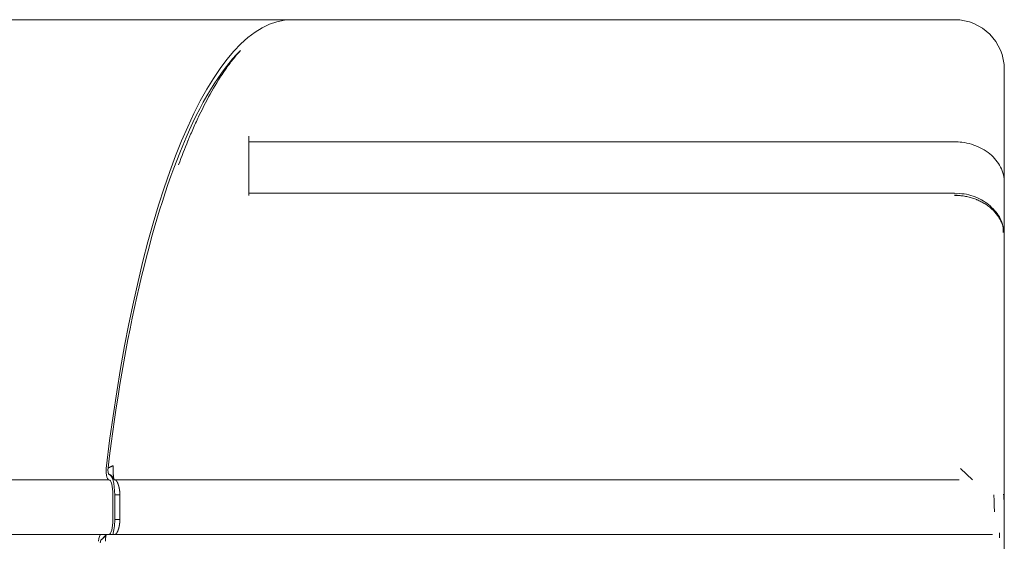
# Model space of a CAD drawing. Header units: millimetres. Extents: x 25069 to 61396, y 8621 to 21558.
# Tile 288 of 656: x 35846 to 35945, y 16835 to 16888. Entities that reach past the tile are written whole.
import ezdxf

# ---------------------------------------------------------------- set-up
doc = ezdxf.new("R2010")
doc.units = ezdxf.units.MM
doc.layers.add('10', color=7, linetype='Continuous')

msp = doc.modelspace()

# ---------------------------------------------------------------- linework, layer by layer
at = {"layer": '10', "color": 7, "linetype": 'Continuous', "lineweight": 18}
for p, q in [((35873.101, 16887.732), (35747.821, 16887.732)), ((35873.661, 16887.732), (35873.101, 16887.732)), ((35939.77, 16887.732), (35873.661, 16887.732)), ((35944.77, 16882.732), (35944.77, 16871.888)), ((35868.77, 16870.07), (35868.77, 16876.016)), ((35944.77, 16871.888), (35944.77, 16869.1)), ((35939.77, 16870.301), (35868.77, 16870.301)), ((35944.77, 16869.1), (35944.77, 16866.012)), ((35944.77, 16866.012), (35944.77, 16838.248)), ((35854.685, 16841.482), (35753.77, 16841.482)), ((35854.693, 16841.482), (35854.685, 16841.482)), ((35939.77, 16841.482), (35855.25, 16841.482)), ((35855.095, 16837.482), (35855.095, 16839.982)), ((35855.278, 16837.482), (35855.278, 16839.982)), ((35855.8, 16839.982), (35855.8, 16837.482)), ((35944.77, 16838.248), (35944.77, 16837.482)), ((35944.77, 16837.482), (35944.77, 16835.422)), ((35753.77, 16835.982), (35853.898, 16835.982)), ((35853.898, 16835.982), (35854.458, 16835.982)), ((35854.458, 16835.982), (35939.77, 16835.982)), ((35944.77, 16835.422), (35944.77, 16831.479))]:
    msp.add_line(p, q, dxfattribs=at)
at = {"layer": '10', "color": 7, "linetype": 'Continuous', "lineweight": 13}
for p, q in [((35939.77, 16875.451), (35868.77, 16875.451)), ((35944.77, 16869.097), (35944.77, 16871.354)), ((35941.582, 16841.46), (35940.357, 16842.619)), ((35854.695, 16841.482), (35753.164, 16841.482)), ((35855.257, 16841.482), (35940.132, 16841.482)), ((35944.77, 16837.482), (35944.77, 16838.248)), ((35748.155, 16835.982), (35854.695, 16835.982)), ((35943.593, 16835.982), (35855.256, 16835.982)), ((35944.273, 16836.134), (35944.297, 16835.658))]:
    msp.add_line(p, q, dxfattribs=at)
at = {"layer": '10', "color": 7, "linetype": 'Continuous', "lineweight": 18}
msp.add_arc((35939.77, 16882.732), 5, 0, 90, dxfattribs=at)
for centre, major_axis, start_param, end_param in [((35873.101, 16811.232), (0, 76.5), 0, 1.144054), ((35854.685, 16842.482), (0, 1), 1.144054, 3.141593), ((35854.693, 16839.982), (0, 1.5), 4.712389, 6.283185), ((35854.693, 16837.482), (0, 1.5), 3.141593, 4.712389), ((35853.898, 16834.982), (0, 1), 0, 1.250793)]:
    msp.add_ellipse(centre, major_axis=major_axis, ratio=0.267949, start_param=start_param, end_param=end_param, dxfattribs=at)
for points, knots in [([(35854.611, 16842.672), (35856.212, 16855.872), (35858.857, 16867.255), (35863.897, 16879.366), (35865.852, 16882.575), (35867.891, 16884.612)], [0, 0, 0, 0, 0.647682, 0.647682, 1, 1, 1, 1]), ([(35867.92, 16884.625), (35867.662, 16884.34), (35867.156, 16883.738), (35866.668, 16883.079), (35865.952, 16882.054), (35865.493, 16881.321), (35864.613, 16879.778), (35864.192, 16878.968), (35863.59, 16877.714), (35863.394, 16877.289), (35863.107, 16876.644), (35862.966, 16876.319), (35862.803, 16875.938), (35862.723, 16875.746), (35862.683, 16875.65), (35862.663, 16875.602), (35862.653, 16875.578), (35862.648, 16875.566), (35862.646, 16875.56), (35862.645, 16875.557), (35862.644, 16875.555), (35862.644, 16875.555), (35862.644, 16875.554), (35862.644, 16875.554), (35862.643, 16875.554), (35862.324, 16874.78), (35862.012, 16873.978), (35861.71, 16873.151)], [0, 0, 0, 0, 0.105846, 0.211744, 0.211744, 0.423541, 0.423541, 0.635338, 0.635338, 0.741237, 0.741237, 0.794186, 0.820661, 0.833898, 0.840517, 0.843826, 0.845481, 0.846308, 0.846722, 0.846929, 0.847032, 0.847084, 0.84711, 0.84711, 0.847135, 0.847135, 1, 1, 1, 1]), ([(35944.67, 16866.335), (35944.681, 16866.629), (35944.607, 16867.426), (35943.854, 16868.64), (35942.516, 16869.706), (35941.04, 16870.261), (35940.103, 16870.257), (35939.77, 16870.223)], [0, 0, 0, 0, 0.130694, 0.369828, 0.613999, 0.867154, 1, 1, 1, 1]), ([(35944.77, 16866.012), (35944.77, 16866.146), (35944.762, 16866.279), (35944.742, 16866.445), (35944.737, 16866.479), (35944.727, 16866.545), (35944.711, 16866.644), (35944.69, 16866.742), (35944.642, 16866.936), (35944.563, 16867.192), (35944.453, 16867.441), (35944.359, 16867.625), (35944.326, 16867.686), (35944.273, 16867.776), (35944.255, 16867.806), (35944.218, 16867.866), (35944.199, 16867.895), (35944.103, 16868.042), (35943.935, 16868.269), (35943.741, 16868.481), (35943.535, 16868.686), (35943.425, 16868.784), (35943.192, 16868.974), (35943.07, 16869.063), (35942.818, 16869.231), (35942.557, 16869.389), (35942.277, 16869.525), (35942.096, 16869.604), (35942.06, 16869.619), (35941.986, 16869.65), (35941.949, 16869.664), (35941.837, 16869.707), (35941.762, 16869.734), (35941.535, 16869.811), (35941.228, 16869.9), (35940.912, 16869.965), (35940.672, 16870.004), (35940.551, 16870.021), (35940.429, 16870.035), (35940.347, 16870.043), (35940.306, 16870.047), (35940.1, 16870.063), (35939.936, 16870.07), (35939.77, 16870.07)], [0, 0, 0, 0, 0.0625, 0.0625, 0.078125, 0.078125, 0.09375, 0.125, 0.125, 0.1875, 0.25, 0.25, 0.28125, 0.28125, 0.296875, 0.296875, 0.3125, 0.3125, 0.375, 0.4375, 0.4375, 0.5, 0.5, 0.5625, 0.5625, 0.625, 0.6875, 0.6875, 0.703125, 0.703125, 0.71875, 0.71875, 0.75, 0.75, 0.8125, 0.875, 0.875, 0.90625, 0.921875, 0.921875, 0.9375, 0.9375, 1, 1, 1, 1]), ([(35854.731, 16842.024), (35854.731, 16842.024), (35854.731, 16842.024), (35854.728, 16842.024), (35854.726, 16842.024), (35854.637, 16842.009), (35854.572, 16842.386), (35854.611, 16842.672)], [0, 0, 0, 0, 0.000007, 0.000007, 0.029495, 0.029495, 1, 1, 1, 1]), ([(35855.133, 16842.896), (35855.133, 16842.887), (35855.132, 16842.868), (35855.13, 16842.84), (35855.129, 16842.811), (35855.128, 16842.782), (35855.127, 16842.752), (35855.126, 16842.722), (35855.125, 16842.692), (35855.124, 16842.661), (35855.123, 16842.63), (35855.123, 16842.598), (35855.123, 16842.567), (35855.122, 16842.535), (35855.122, 16842.503), (35855.122, 16842.471), (35855.123, 16842.438), (35855.123, 16842.406), (35855.123, 16842.374), (35855.124, 16842.341), (35855.125, 16842.309), (35855.125, 16842.276), (35855.126, 16842.244), (35855.128, 16842.212), (35855.129, 16842.18), (35855.13, 16842.148), (35855.132, 16842.116), (35855.133, 16842.085), (35855.135, 16842.054), (35855.137, 16842.024), (35855.139, 16841.994), (35855.141, 16841.964), (35855.142, 16841.942), (35855.144, 16841.928), (35855.144, 16841.921), (35855.145, 16841.914), (35855.145, 16841.907), (35855.146, 16841.9), (35855.147, 16841.893), (35855.147, 16841.886), (35855.148, 16841.879), (35855.149, 16841.872), (35855.149, 16841.865), (35855.15, 16841.858), (35855.151, 16841.85), (35855.152, 16841.843), (35855.152, 16841.836), (35855.153, 16841.829), (35855.154, 16841.822), (35855.155, 16841.815), (35855.156, 16841.807), (35855.156, 16841.8), (35855.157, 16841.793), (35855.158, 16841.786), (35855.159, 16841.779), (35855.16, 16841.771), (35855.161, 16841.764), (35855.162, 16841.757), (35855.163, 16841.75), (35855.164, 16841.743), (35855.165, 16841.736), (35855.166, 16841.729), (35855.167, 16841.722), (35855.168, 16841.715), (35855.169, 16841.708), (35855.17, 16841.701), (35855.171, 16841.694), (35855.172, 16841.687), (35855.173, 16841.681), (35855.174, 16841.674), (35855.175, 16841.667), (35855.177, 16841.661), (35855.178, 16841.654), (35855.179, 16841.647), (35855.18, 16841.641), (35855.181, 16841.635), (35855.183, 16841.628), (35855.184, 16841.622), (35855.185, 16841.616), (35855.186, 16841.61), (35855.188, 16841.604), (35855.189, 16841.598), (35855.19, 16841.593), (35855.192, 16841.587), (35855.193, 16841.581), (35855.195, 16841.576), (35855.196, 16841.571), (35855.197, 16841.565), (35855.199, 16841.56), (35855.2, 16841.555), (35855.202, 16841.55), (35855.203, 16841.546), (35855.205, 16841.541), (35855.206, 16841.537), (35855.208, 16841.532), (35855.209, 16841.528), (35855.211, 16841.524), (35855.212, 16841.52), (35855.214, 16841.517), (35855.216, 16841.513), (35855.217, 16841.51), (35855.219, 16841.507), (35855.221, 16841.504), (35855.222, 16841.501), (35855.224, 16841.498), (35855.226, 16841.496), (35855.227, 16841.493), (35855.229, 16841.491), (35855.231, 16841.489), (35855.233, 16841.488), (35855.234, 16841.486), (35855.236, 16841.485), (35855.238, 16841.484), (35855.24, 16841.483), (35855.242, 16841.483), (35855.244, 16841.482), (35855.245, 16841.482), (35855.247, 16841.482), (35855.247, 16841.482)], [0, 0, 0, 0, 0.015092, 0.030248, 0.045467, 0.06075, 0.076098, 0.091511, 0.106989, 0.122532, 0.13814, 0.153815, 0.169555, 0.185362, 0.201235, 0.217176, 0.233183, 0.249258, 0.2654, 0.281611, 0.297889, 0.314236, 0.330652, 0.347136, 0.363689, 0.380312, 0.397004, 0.413766, 0.430598, 0.4475, 0.464472, 0.481515, 0.498629, 0.502725, 0.506863, 0.511044, 0.515268, 0.519535, 0.523844, 0.528197, 0.532592, 0.53703, 0.541511, 0.546035, 0.550602, 0.555212, 0.559864, 0.56456, 0.569298, 0.574079, 0.578904, 0.583771, 0.588681, 0.593634, 0.598629, 0.603668, 0.60875, 0.613874, 0.619042, 0.624253, 0.629506, 0.634802, 0.640142, 0.645524, 0.650949, 0.656417, 0.661928, 0.667482, 0.673079, 0.678719, 0.684402, 0.690128, 0.695897, 0.701709, 0.707564, 0.713462, 0.719403, 0.725386, 0.731413, 0.737483, 0.743596, 0.749751, 0.75595, 0.762192, 0.768477, 0.774804, 0.781175, 0.787589, 0.794045, 0.800545, 0.807088, 0.813673, 0.820302, 0.826974, 0.833688, 0.840446, 0.847247, 0.854091, 0.860977, 0.867907, 0.87488, 0.881896, 0.888955, 0.896056, 0.903201, 0.910389, 0.91762, 0.924894, 0.932211, 0.939571, 0.946974, 0.95442, 0.961909, 0.969441, 0.977016, 0.984635, 0.992296, 1, 1, 1, 1]), ([(35854.731, 16842.024), (35854.749, 16842.005), (35854.788, 16841.964), (35854.849, 16841.9), (35854.917, 16841.828), (35854.985, 16841.757), (35855.053, 16841.685), (35855.118, 16841.618), (35855.173, 16841.56), (35855.216, 16841.516), (35855.237, 16841.494), (35855.247, 16841.483)], [0, 0, 0, 0, 0.104995, 0.223537, 0.355632, 0.501274, 0.621457, 0.751915, 0.877236, 0.939896, 1, 1, 1, 1]), ([(35855.179, 16841.653), (35855.156, 16841.675), (35855.111, 16841.72), (35855.006, 16841.824), (35854.924, 16841.906), (35854.866, 16841.965)], [0, 0, 0, 0, 0.213863, 0.441209, 1, 1, 1, 1]), ([(35855.249, 16841.482), (35855.252, 16841.482), (35855.256, 16841.482), (35855.263, 16841.482), (35855.27, 16841.482), (35855.277, 16841.481), (35855.284, 16841.48), (35855.29, 16841.479), (35855.297, 16841.477), (35855.304, 16841.476), (35855.31, 16841.474), (35855.317, 16841.472), (35855.323, 16841.47), (35855.33, 16841.467), (35855.336, 16841.464), (35855.342, 16841.461), (35855.349, 16841.458), (35855.355, 16841.455), (35855.361, 16841.451), (35855.367, 16841.447), (35855.373, 16841.443), (35855.379, 16841.439), (35855.385, 16841.435), (35855.391, 16841.43), (35855.397, 16841.425), (35855.403, 16841.42), (35855.409, 16841.415), (35855.415, 16841.41), (35855.421, 16841.404), (35855.427, 16841.398), (35855.432, 16841.392), (35855.438, 16841.386), (35855.444, 16841.38), (35855.449, 16841.374), (35855.455, 16841.367), (35855.46, 16841.36), (35855.465, 16841.353), (35855.471, 16841.346), (35855.476, 16841.339), (35855.482, 16841.332), (35855.487, 16841.324), (35855.492, 16841.316), (35855.497, 16841.308), (35855.502, 16841.3), (35855.507, 16841.292), (35855.512, 16841.284), (35855.517, 16841.276), (35855.522, 16841.267), (35855.527, 16841.258), (35855.532, 16841.25), (35855.537, 16841.241), (35855.542, 16841.232), (35855.546, 16841.222), (35855.551, 16841.213), (35855.556, 16841.204), (35855.56, 16841.194), (35855.565, 16841.185), (35855.569, 16841.175), (35855.574, 16841.165), (35855.578, 16841.155), (35855.583, 16841.145), (35855.587, 16841.135), (35855.591, 16841.125), (35855.596, 16841.114), (35855.6, 16841.104), (35855.604, 16841.094), (35855.608, 16841.083), (35855.612, 16841.072), (35855.616, 16841.062), (35855.62, 16841.051), (35855.624, 16841.04), (35855.628, 16841.029), (35855.632, 16841.018), (35855.636, 16841.007), (35855.639, 16840.996), (35855.643, 16840.985), (35855.647, 16840.973), (35855.651, 16840.962), (35855.654, 16840.951), (35855.658, 16840.939), (35855.661, 16840.928), (35855.665, 16840.916), (35855.668, 16840.905), (35855.671, 16840.893), (35855.675, 16840.881), (35855.678, 16840.87), (35855.681, 16840.858), (35855.684, 16840.846), (35855.688, 16840.834), (35855.691, 16840.823), (35855.694, 16840.811), (35855.697, 16840.799), (35855.7, 16840.787), (35855.703, 16840.775), (35855.706, 16840.763), (35855.709, 16840.751), (35855.711, 16840.739), (35855.714, 16840.727), (35855.717, 16840.715), (35855.72, 16840.703), (35855.722, 16840.691), (35855.725, 16840.679), (35855.727, 16840.667), (35855.73, 16840.655), (35855.732, 16840.643), (35855.735, 16840.631), (35855.737, 16840.619), (35855.739, 16840.607), (35855.742, 16840.594), (35855.744, 16840.582), (35855.746, 16840.57), (35855.748, 16840.558), (35855.75, 16840.546), (35855.752, 16840.534), (35855.754, 16840.522), (35855.756, 16840.51), (35855.758, 16840.498), (35855.76, 16840.486), (35855.762, 16840.474), (35855.764, 16840.462), (35855.766, 16840.45), (35855.767, 16840.439), (35855.769, 16840.427), (35855.771, 16840.415), (35855.772, 16840.403), (35855.774, 16840.391), (35855.775, 16840.379), (35855.777, 16840.368), (35855.778, 16840.356), (35855.78, 16840.344), (35855.781, 16840.333), (35855.782, 16840.321), (35855.783, 16840.309), (35855.785, 16840.298), (35855.786, 16840.286), (35855.787, 16840.275), (35855.788, 16840.263), (35855.789, 16840.252), (35855.79, 16840.241), (35855.791, 16840.229), (35855.792, 16840.218), (35855.793, 16840.207), (35855.793, 16840.196), (35855.794, 16840.185), (35855.795, 16840.173), (35855.795, 16840.162), (35855.796, 16840.151), (35855.797, 16840.14), (35855.797, 16840.13), (35855.798, 16840.119), (35855.798, 16840.108), (35855.799, 16840.097), (35855.799, 16840.086), (35855.799, 16840.076), (35855.8, 16840.065), (35855.8, 16840.055), (35855.8, 16840.044), (35855.8, 16840.034), (35855.8, 16840.023), (35855.8, 16840.013), (35855.8, 16840.003), (35855.8, 16839.992), (35855.8, 16839.986), (35855.8, 16839.982)], [0, 0, 0, 0, 0.008378, 0.016727, 0.025049, 0.033343, 0.041609, 0.049847, 0.058057, 0.06624, 0.074394, 0.082521, 0.090619, 0.09869, 0.106733, 0.114749, 0.122736, 0.130696, 0.138627, 0.146531, 0.154408, 0.162256, 0.170077, 0.17787, 0.185636, 0.193373, 0.201083, 0.208765, 0.21642, 0.224047, 0.231646, 0.239218, 0.246762, 0.254278, 0.261767, 0.269229, 0.276662, 0.284069, 0.291447, 0.298798, 0.306122, 0.313418, 0.320687, 0.327928, 0.335142, 0.342328, 0.349487, 0.356618, 0.363722, 0.370799, 0.377848, 0.38487, 0.391865, 0.398832, 0.405773, 0.412685, 0.419571, 0.426429, 0.43326, 0.440064, 0.446841, 0.45359, 0.460313, 0.467008, 0.473676, 0.480317, 0.486931, 0.493518, 0.500078, 0.506611, 0.513117, 0.519595, 0.526047, 0.532472, 0.53887, 0.545242, 0.551586, 0.557903, 0.564194, 0.570458, 0.576695, 0.582905, 0.589089, 0.595246, 0.601376, 0.607479, 0.613556, 0.619607, 0.62563, 0.631627, 0.637598, 0.643542, 0.64946, 0.655351, 0.661216, 0.667054, 0.672866, 0.678651, 0.684411, 0.690144, 0.695851, 0.701531, 0.707185, 0.712814, 0.718416, 0.723992, 0.729542, 0.735066, 0.740563, 0.746035, 0.751481, 0.756901, 0.762296, 0.767664, 0.773007, 0.778324, 0.783615, 0.78888, 0.79412, 0.799334, 0.804523, 0.809686, 0.814824, 0.819936, 0.825023, 0.830085, 0.835121, 0.840132, 0.845118, 0.850078, 0.855014, 0.859924, 0.864809, 0.86967, 0.874505, 0.879316, 0.884101, 0.888862, 0.893599, 0.89831, 0.902997, 0.907659, 0.912297, 0.916911, 0.9215, 0.926064, 0.930604, 0.935121, 0.939613, 0.94408, 0.948524, 0.952944, 0.95734, 0.961712, 0.966061, 0.970385, 0.974686, 0.978964, 0.983218, 0.987448, 0.991655, 0.995839, 1, 1, 1, 1]), ([(35943.77, 16838.248), (35943.77, 16838.537), (35943.766, 16838.826), (35943.747, 16839.405), (35943.733, 16839.694), (35943.713, 16839.982)], [0, 0, 0, 0, 0.5, 0.5, 1, 1, 1, 1]), ([(35944.699, 16840.049), (35944.724, 16839.75), (35944.741, 16839.45), (35944.765, 16838.849), (35944.77, 16838.548), (35944.77, 16838.248)], [0, 0, 0, 0, 0.5, 0.5, 1, 1, 1, 1]), ([(35855.8, 16837.482), (35855.8, 16837.479), (35855.8, 16837.472), (35855.8, 16837.461), (35855.8, 16837.451), (35855.8, 16837.44), (35855.8, 16837.43), (35855.8, 16837.419), (35855.8, 16837.408), (35855.8, 16837.398), (35855.799, 16837.387), (35855.799, 16837.376), (35855.799, 16837.365), (35855.798, 16837.354), (35855.798, 16837.343), (35855.797, 16837.332), (35855.797, 16837.321), (35855.796, 16837.31), (35855.796, 16837.299), (35855.795, 16837.287), (35855.794, 16837.276), (35855.793, 16837.265), (35855.793, 16837.254), (35855.792, 16837.242), (35855.791, 16837.231), (35855.79, 16837.219), (35855.789, 16837.208), (35855.788, 16837.196), (35855.787, 16837.185), (35855.786, 16837.173), (35855.785, 16837.162), (35855.784, 16837.15), (35855.782, 16837.138), (35855.781, 16837.127), (35855.78, 16837.115), (35855.778, 16837.103), (35855.777, 16837.091), (35855.776, 16837.08), (35855.774, 16837.068), (35855.773, 16837.056), (35855.771, 16837.044), (35855.769, 16837.032), (35855.768, 16837.02), (35855.766, 16837.008), (35855.764, 16836.996), (35855.762, 16836.984), (35855.761, 16836.972), (35855.759, 16836.96), (35855.757, 16836.948), (35855.755, 16836.936), (35855.753, 16836.924), (35855.751, 16836.912), (35855.749, 16836.9), (35855.747, 16836.888), (35855.744, 16836.876), (35855.742, 16836.864), (35855.74, 16836.852), (35855.738, 16836.84), (35855.735, 16836.828), (35855.733, 16836.816), (35855.73, 16836.804), (35855.728, 16836.792), (35855.725, 16836.78), (35855.723, 16836.768), (35855.72, 16836.756), (35855.718, 16836.744), (35855.715, 16836.732), (35855.712, 16836.72), (35855.709, 16836.708), (35855.706, 16836.696), (35855.704, 16836.684), (35855.701, 16836.672), (35855.698, 16836.66), (35855.695, 16836.649), (35855.692, 16836.637), (35855.689, 16836.625), (35855.685, 16836.613), (35855.682, 16836.602), (35855.679, 16836.59), (35855.676, 16836.578), (35855.672, 16836.567), (35855.669, 16836.555), (35855.666, 16836.544), (35855.662, 16836.532), (35855.659, 16836.521), (35855.655, 16836.51), (35855.652, 16836.499), (35855.648, 16836.487), (35855.644, 16836.476), (35855.641, 16836.465), (35855.637, 16836.454), (35855.633, 16836.443), (35855.629, 16836.432), (35855.625, 16836.421), (35855.622, 16836.411), (35855.618, 16836.4), (35855.614, 16836.389), (35855.61, 16836.379), (35855.605, 16836.368), (35855.601, 16836.358), (35855.597, 16836.348), (35855.593, 16836.338), (35855.589, 16836.328), (35855.584, 16836.318), (35855.58, 16836.308), (35855.576, 16836.298), (35855.571, 16836.288), (35855.567, 16836.279), (35855.562, 16836.269), (35855.558, 16836.26), (35855.553, 16836.25), (35855.548, 16836.241), (35855.544, 16836.232), (35855.539, 16836.223), (35855.534, 16836.215), (35855.529, 16836.206), (35855.524, 16836.197), (35855.519, 16836.189), (35855.514, 16836.181), (35855.509, 16836.172), (35855.504, 16836.164), (35855.499, 16836.156), (35855.494, 16836.149), (35855.489, 16836.141), (35855.484, 16836.134), (35855.479, 16836.126), (35855.473, 16836.119), (35855.468, 16836.112), (35855.463, 16836.105), (35855.457, 16836.099), (35855.452, 16836.092), (35855.446, 16836.086), (35855.44, 16836.079), (35855.435, 16836.073), (35855.429, 16836.067), (35855.424, 16836.062), (35855.418, 16836.056), (35855.412, 16836.051), (35855.406, 16836.046), (35855.4, 16836.041), (35855.394, 16836.036), (35855.388, 16836.031), (35855.382, 16836.027), (35855.376, 16836.023), (35855.37, 16836.019), (35855.364, 16836.015), (35855.358, 16836.011), (35855.352, 16836.008), (35855.346, 16836.004), (35855.339, 16836.001), (35855.333, 16835.999), (35855.326, 16835.996), (35855.32, 16835.994), (35855.314, 16835.992), (35855.307, 16835.99), (35855.3, 16835.988), (35855.294, 16835.986), (35855.287, 16835.985), (35855.281, 16835.984), (35855.274, 16835.983), (35855.267, 16835.983), (35855.26, 16835.982), (35855.256, 16835.982), (35855.253, 16835.982)], [0, 0, 0, 0, 0.004278, 0.008577, 0.012898, 0.017241, 0.021605, 0.025992, 0.030401, 0.034832, 0.039285, 0.043761, 0.048259, 0.052779, 0.057322, 0.061887, 0.066475, 0.071086, 0.075719, 0.080375, 0.085054, 0.089756, 0.094481, 0.099229, 0.104, 0.108794, 0.113611, 0.118452, 0.123316, 0.128203, 0.133113, 0.138047, 0.143005, 0.147986, 0.15299, 0.158018, 0.16307, 0.168146, 0.173245, 0.178368, 0.183516, 0.188686, 0.193881, 0.1991, 0.204343, 0.20961, 0.214901, 0.220217, 0.225556, 0.23092, 0.236308, 0.24172, 0.247157, 0.252618, 0.258103, 0.263613, 0.269148, 0.274707, 0.28029, 0.285898, 0.291531, 0.297188, 0.30287, 0.308577, 0.314309, 0.320065, 0.325846, 0.331652, 0.337483, 0.343339, 0.34922, 0.355125, 0.361056, 0.367012, 0.372993, 0.378999, 0.38503, 0.391086, 0.397167, 0.403274, 0.409406, 0.415563, 0.421745, 0.427952, 0.434185, 0.440444, 0.446727, 0.453036, 0.459371, 0.46573, 0.472116, 0.478527, 0.484963, 0.491425, 0.497912, 0.504425, 0.510964, 0.517528, 0.524118, 0.530733, 0.537374, 0.544041, 0.550734, 0.557452, 0.564196, 0.570966, 0.577762, 0.584583, 0.591431, 0.598304, 0.605203, 0.612128, 0.619079, 0.626055, 0.633058, 0.640087, 0.647142, 0.654222, 0.661329, 0.668462, 0.67562, 0.682805, 0.690016, 0.697253, 0.704516, 0.711805, 0.719121, 0.726462, 0.73383, 0.741224, 0.748644, 0.75609, 0.763563, 0.771061, 0.778586, 0.786138, 0.793715, 0.801319, 0.808949, 0.816606, 0.824289, 0.831998, 0.839733, 0.847495, 0.855284, 0.863098, 0.87094, 0.878807, 0.886701, 0.894622, 0.902569, 0.910542, 0.918542, 0.926568, 0.934621, 0.942701, 0.950806, 0.958939, 0.967098, 0.975284, 0.983496, 0.991735, 1, 1, 1, 1]), ([(35854.458, 16835.982), (35854.457, 16835.982), (35854.455, 16835.982), (35854.451, 16835.981), (35854.448, 16835.979), (35854.445, 16835.976), (35854.441, 16835.973), (35854.438, 16835.969), (35854.435, 16835.964), (35854.432, 16835.958), (35854.429, 16835.952), (35854.426, 16835.946), (35854.423, 16835.939), (35854.42, 16835.931), (35854.417, 16835.922), (35854.414, 16835.914), (35854.412, 16835.904), (35854.409, 16835.894), (35854.406, 16835.884), (35854.404, 16835.873), (35854.401, 16835.862), (35854.399, 16835.851), (35854.396, 16835.839), (35854.394, 16835.826), (35854.392, 16835.814), (35854.389, 16835.801), (35854.387, 16835.788), (35854.385, 16835.774), (35854.383, 16835.761), (35854.381, 16835.747), (35854.379, 16835.732), (35854.377, 16835.718), (35854.375, 16835.704), (35854.373, 16835.689), (35854.371, 16835.674), (35854.369, 16835.659), (35854.367, 16835.644), (35854.366, 16835.629), (35854.364, 16835.614), (35854.363, 16835.598), (35854.361, 16835.583), (35854.359, 16835.567), (35854.358, 16835.552), (35854.357, 16835.537), (35854.355, 16835.521), (35854.354, 16835.506), (35854.353, 16835.49), (35854.352, 16835.475), (35854.351, 16835.46), (35854.349, 16835.444), (35854.348, 16835.429), (35854.347, 16835.414), (35854.347, 16835.399), (35854.346, 16835.384), (35854.345, 16835.369), (35854.344, 16835.354), (35854.343, 16835.34), (35854.343, 16835.325), (35854.342, 16835.311), (35854.342, 16835.301), (35854.341, 16835.297)], [0, 0, 0, 0, 0.022567, 0.044946, 0.067139, 0.089144, 0.110961, 0.132592, 0.154036, 0.175292, 0.196361, 0.217243, 0.237938, 0.258446, 0.278766, 0.2989, 0.318847, 0.338606, 0.358179, 0.377564, 0.396763, 0.415774, 0.434599, 0.453237, 0.471688, 0.489952, 0.508029, 0.52592, 0.543623, 0.56114, 0.578471, 0.595614, 0.612571, 0.629341, 0.645925, 0.662322, 0.678533, 0.694557, 0.710394, 0.726046, 0.74151, 0.756789, 0.771881, 0.786787, 0.801507, 0.816041, 0.830388, 0.84455, 0.858526, 0.872315, 0.885919, 0.899337, 0.912569, 0.925616, 0.938477, 0.951152, 0.963642, 0.975947, 0.988066, 1, 1, 1, 1]), ([(35939.77, 16835.982), (35939.989, 16835.982), (35940.204, 16835.982), (35940.521, 16835.982), (35940.627, 16835.982), (35940.783, 16835.982), (35940.835, 16835.982), (35940.939, 16835.982), (35940.991, 16835.982), (35941.248, 16835.982), (35941.444, 16835.982), (35941.82, 16835.982), (35942, 16835.982), (35942.342, 16835.982), (35942.5, 16835.982), (35942.718, 16835.982), (35942.788, 16835.982), (35942.888, 16835.982), (35942.936, 16835.982), (35942.983, 16835.982), (35943.014, 16835.982), (35943.03, 16835.982), (35943.165, 16835.982), (35943.27, 16835.982), (35943.452, 16835.982), (35943.528, 16835.982), (35943.59, 16835.982)], [0, 0, 0, 0, 0.125, 0.125, 0.1875, 0.1875, 0.21875, 0.21875, 0.25, 0.25, 0.375, 0.375, 0.5, 0.5, 0.625, 0.625, 0.6875, 0.6875, 0.71875, 0.734375, 0.734375, 0.75, 0.75, 0.875, 0.875, 1, 1, 1, 1])]:
    msp.add_open_spline(points, degree=3, knots=knots, dxfattribs=at)
at = {"layer": '10', "color": 7, "linetype": 'Continuous', "lineweight": 13}
msp.add_open_spline([(35944.77, 16871.354), (35944.77, 16871.42), (35944.768, 16871.485), (35944.749, 16871.816), (35944.702, 16872.081), (35944.543, 16872.603), (35944.432, 16872.858), (35944.155, 16873.341), (35943.986, 16873.572), (35943.595, 16874.006), (35943.376, 16874.205), (35942.893, 16874.564), (35942.627, 16874.727), (35942.066, 16875.003), (35941.772, 16875.118), (35941.155, 16875.3), (35940.833, 16875.366), (35940.266, 16875.436), (35940.019, 16875.451), (35939.77, 16875.451)], degree=3, knots=[0, 0, 0, 0, 0.030297, 0.030297, 0.155274, 0.155274, 0.280252, 0.280252, 0.405229, 0.405229, 0.530207, 0.530207, 0.655184, 0.655184, 0.780162, 0.780162, 0.905139, 0.905139, 1, 1, 1, 1], dxfattribs=at)
at = {"layer": '10', "color": 7, "linetype": 'Continuous', "lineweight": 18}
for points, degree in [([(35854.611, 16842.672), (35855.133, 16842.896)], 1), ([(35855.278, 16839.982), (35855.285, 16841.073), (35855.023, 16842.051), (35854.731, 16842.023)], 3), ([(35940.232, 16841.482), (35940.079, 16841.482), (35939.925, 16841.482), (35939.77, 16841.482)], 3), ([(35855.278, 16839.982), (35855.8, 16839.982)], 1), ([(35855.094, 16835.963), (35855.208, 16836.346), (35855.282, 16836.898), (35855.278, 16837.482)], 3), ([(35855.278, 16837.482), (35855.452, 16837.482), (35855.626, 16837.482), (35855.8, 16837.482)], 3), ([(35853.819, 16835.127), (35853.833, 16835.293), (35853.875, 16835.418), (35853.921, 16835.438)], 3), ([(35854.413, 16835.912), (35853.884, 16835.398)], 1), ([(35854.05, 16835.56), (35854.186, 16835.701), (35854.322, 16835.841), (35854.458, 16835.982)], 3)]:
    msp.add_open_spline(points, degree=degree, dxfattribs=at)

doc.saveas('drawing.dxf')
